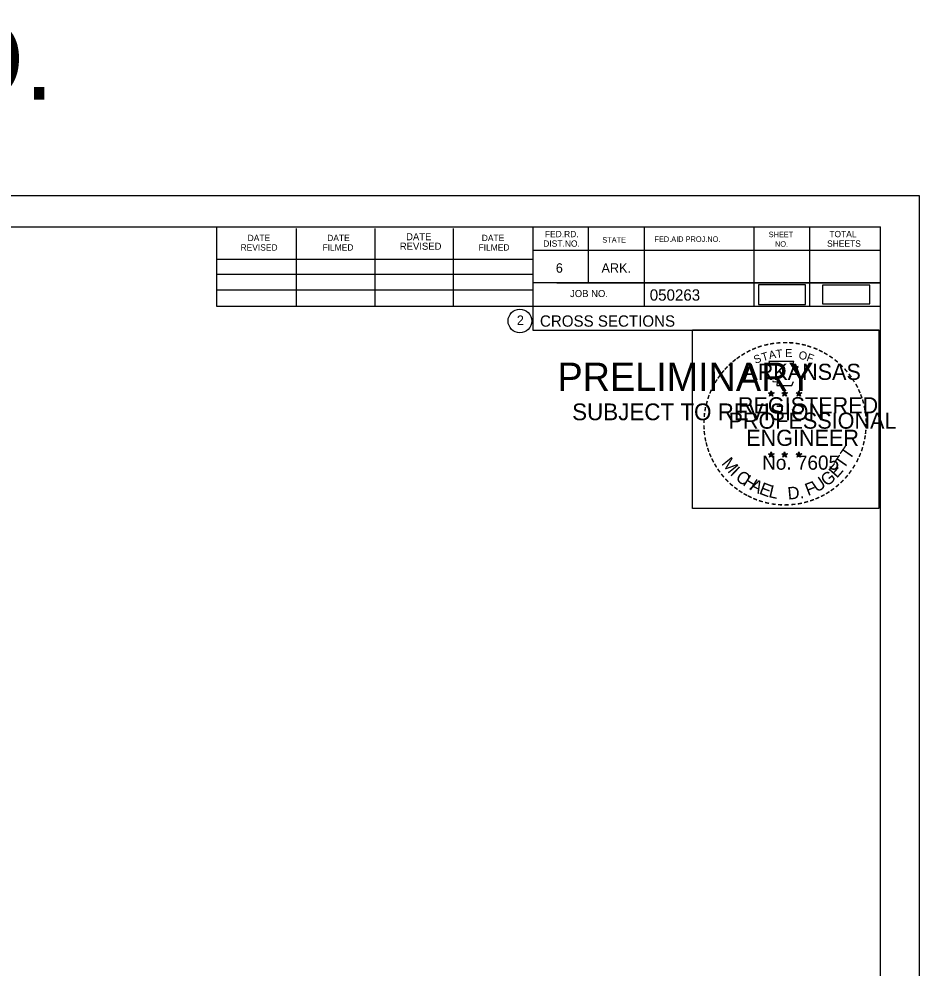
# Model space of a CAD drawing. Extents: x 1365647 to 1367999, y 387113 to 400173.
# Drawn here: x 1367806.1 to 1367917.6, y 387444.4 to 387562 of the extents above; entities that cross this region are included whole.
import ezdxf

# ---------------------------------------------------------------- set-up
doc = ezdxf.new("R2010")
doc.units = 0
for name, color, linetype in [('R_Border', 7, 'Continuous'), ('R_Border PE', 7, 'Continuous'), ('R_Border Prem', 7, 'Continuous'), ('R_Detour', 7, 'Continuous'), ('R_Drive', 7, 'Continuous'), ('R_No Plot', 7, 'Continuous')]:
    doc.layers.add(name, color=color, linetype=linetype)

msp = doc.modelspace()

# ---------------------------------------------------------------- linework, layer by layer
at = {"layer": 'R_Border'}
for p, q in [((1367596.68, 387536.24), (1367912.86, 387536.24)), ((1367830.6, 387526.36), (1367830.6, 387536.24)), ((1367840.46, 387526.36), (1367840.46, 387536.04)), ((1367850.22, 387526.36), (1367850.22, 387536.04)), ((1367859.9, 387526.36), (1367859.9, 387536.04)), ((1367869.76, 387536.24), (1367869.76, 387523.44)), ((1367876.6, 387536.24), (1367876.6, 387529.3)), ((1367883.54, 387536.24), (1367883.54, 387526.36)), ((1367897.12, 387536.24), (1367897.12, 387526.36)), ((1367904.06, 387536.24), (1367904.06, 387526.36)), ((1367912.86, 387330.78), (1367912.86, 387536.24)), ((1367912.86, 387533.3), (1367869.76, 387533.3)), ((1367912.86, 387533.32), (1367912.86, 387533.32)), ((1367830.6, 387532.22), (1367869.76, 387532.22)), ((1367830.6, 387530.36), (1367869.76, 387530.36)), ((1367912.86, 387529.3), (1367869.76, 387529.3)), ((1367872.72, 387529.3), (1367912.86, 387529.3)), ((1367830.6, 387526.36), (1367830.6, 387528.42)), ((1367830.6, 387528.42), (1367869.76, 387528.42)), ((1367912.86, 387526.36), (1367830.6, 387526.36)), ((1367869.76, 387523.44), (1367912.86, 387523.44))]:
    msp.add_line(p, q, dxfattribs=at)
msp.add_circle((1367868.15, 387524.58), 1.47, dxfattribs=at)
at = {"layer": 'R_Border PE'}
for p, q in [((1367899.29, 387515.94), (1367899.25, 387515.69)), ((1367899.29, 387515.58), (1367899.29, 387515.94)), ((1367899.29, 387515.94), (1367899.34, 387515.69)), ((1367900.96, 387515.94), (1367900.92, 387515.69)), ((1367900.96, 387515.58), (1367900.96, 387515.94)), ((1367900.96, 387515.94), (1367901.01, 387515.69)), ((1367902.73, 387515.93), (1367902.69, 387515.68)), ((1367902.73, 387515.57), (1367902.73, 387515.93)), ((1367902.73, 387515.93), (1367902.78, 387515.68)), ((1367898.94, 387515.69), (1367899.29, 387515.58)), ((1367898.94, 387515.69), (1367899.2, 387515.65)), ((1367898.94, 387515.69), (1367899.18, 387515.57)), ((1367899.08, 387515.28), (1367899.29, 387515.58)), ((1367899.08, 387515.28), (1367899.2, 387515.53)), ((1367899.08, 387515.28), (1367899.29, 387515.5)), ((1367899.64, 387515.69), (1367899.29, 387515.58)), ((1367899.51, 387515.28), (1367899.29, 387515.58)), ((1367899.51, 387515.28), (1367899.29, 387515.5)), ((1367899.64, 387515.69), (1367899.35, 387515.64)), ((1367899.51, 387515.28), (1367899.37, 387515.57)), ((1367899.64, 387515.69), (1367899.44, 387515.59)), ((1367900.61, 387515.69), (1367900.96, 387515.58)), ((1367900.61, 387515.69), (1367900.87, 387515.65)), ((1367900.61, 387515.69), (1367900.85, 387515.57)), ((1367900.75, 387515.28), (1367900.96, 387515.58)), ((1367900.75, 387515.28), (1367900.87, 387515.53)), ((1367900.75, 387515.28), (1367900.96, 387515.5)), ((1367901.31, 387515.69), (1367900.96, 387515.58)), ((1367901.18, 387515.28), (1367900.96, 387515.58)), ((1367901.18, 387515.28), (1367900.96, 387515.5)), ((1367901.31, 387515.69), (1367901.02, 387515.64)), ((1367901.18, 387515.28), (1367901.04, 387515.57)), ((1367901.31, 387515.69), (1367901.11, 387515.59)), ((1367902.38, 387515.68), (1367902.73, 387515.57)), ((1367902.38, 387515.68), (1367902.63, 387515.63)), ((1367902.38, 387515.68), (1367902.62, 387515.56)), ((1367902.51, 387515.27), (1367902.73, 387515.57)), ((1367902.51, 387515.27), (1367902.64, 387515.51)), ((1367902.51, 387515.27), (1367902.73, 387515.49)), ((1367903.07, 387515.68), (1367902.73, 387515.57)), ((1367902.94, 387515.27), (1367902.73, 387515.57)), ((1367902.94, 387515.27), (1367902.73, 387515.48)), ((1367903.07, 387515.68), (1367902.79, 387515.63)), ((1367902.94, 387515.27), (1367902.8, 387515.56)), ((1367903.07, 387515.68), (1367902.87, 387515.58)), ((1367898.94, 387508.12), (1367899.29, 387508.01)), ((1367898.94, 387508.12), (1367899.19, 387508.07)), ((1367898.94, 387508.12), (1367899.18, 387508)), ((1367899.07, 387507.71), (1367899.29, 387508.01)), ((1367899.07, 387507.71), (1367899.2, 387507.95)), ((1367899.07, 387507.71), (1367899.29, 387507.93)), ((1367899.29, 387508.37), (1367899.25, 387508.12)), ((1367899.29, 387508.01), (1367899.29, 387508.37)), ((1367899.29, 387508.37), (1367899.34, 387508.12)), ((1367899.64, 387508.12), (1367899.29, 387508.01)), ((1367899.5, 387507.71), (1367899.29, 387508.01)), ((1367899.5, 387507.71), (1367899.29, 387507.92)), ((1367899.64, 387508.12), (1367899.35, 387508.07)), ((1367899.5, 387507.71), (1367899.37, 387508)), ((1367899.64, 387508.12), (1367899.43, 387508.02)), ((1367900.61, 387508.12), (1367900.96, 387508.01)), ((1367900.61, 387508.12), (1367900.86, 387508.07)), ((1367900.61, 387508.12), (1367900.85, 387508)), ((1367900.74, 387507.71), (1367900.96, 387508.01)), ((1367900.74, 387507.71), (1367900.87, 387507.95)), ((1367900.74, 387507.71), (1367900.96, 387507.93)), ((1367900.96, 387508.37), (1367900.92, 387508.12)), ((1367900.96, 387508.01), (1367900.96, 387508.37)), ((1367900.96, 387508.37), (1367901.01, 387508.12)), ((1367901.31, 387508.12), (1367900.96, 387508.01)), ((1367901.17, 387507.71), (1367900.96, 387508.01)), ((1367901.17, 387507.71), (1367900.96, 387507.92)), ((1367901.31, 387508.12), (1367901.02, 387508.07)), ((1367901.17, 387507.71), (1367901.03, 387508)), ((1367901.31, 387508.12), (1367901.1, 387508.02)), ((1367902.38, 387508.11), (1367902.73, 387508)), ((1367902.38, 387508.11), (1367902.63, 387508.06)), ((1367902.38, 387508.11), (1367902.61, 387507.99)), ((1367902.51, 387507.7), (1367902.73, 387508)), ((1367902.51, 387507.7), (1367902.64, 387507.94)), ((1367902.51, 387507.7), (1367902.72, 387507.92)), ((1367902.73, 387508.36), (1367902.68, 387508.11)), ((1367902.94, 387507.7), (1367902.72, 387507.91)), ((1367902.73, 387508), (1367902.73, 387508.36)), ((1367902.73, 387508.36), (1367902.77, 387508.11)), ((1367903.07, 387508.11), (1367902.73, 387508)), ((1367902.94, 387507.7), (1367902.73, 387508)), ((1367903.07, 387508.11), (1367902.79, 387508.06)), ((1367902.94, 387507.7), (1367902.8, 387507.99)), ((1367903.07, 387508.11), (1367902.87, 387508.01))]:
    msp.add_line(p, q, dxfattribs=at)
for points in [[(1367898.99, 387519.57), (1367899.25, 387518.74)], [(1367902.5, 387518.65), (1367902.64, 387518.93), (1367901.95, 387518.91), (1367902.1, 387519.57), (1367898.99, 387519.57)], [(1367899.48, 387517.15), (1367899.48, 387517.06), (1367900.04, 387517.04), (1367899.99, 387516.57), (1367901.86, 387516.57), (1367902.06, 387517.1)], [(1367899.29, 387515.94), (1367899.51, 387515.28), (1367898.94, 387515.69), (1367899.64, 387515.69), (1367899.08, 387515.28), (1367899.29, 387515.94)], [(1367900.96, 387515.94), (1367901.18, 387515.28), (1367900.61, 387515.69), (1367901.31, 387515.69), (1367900.75, 387515.28), (1367900.96, 387515.94)], [(1367902.73, 387515.93), (1367902.94, 387515.27), (1367902.38, 387515.68), (1367903.07, 387515.68), (1367902.51, 387515.27), (1367902.73, 387515.93)], [(1367899.29, 387508.37), (1367899.5, 387507.71), (1367898.94, 387508.12), (1367899.64, 387508.12), (1367899.07, 387507.71), (1367899.29, 387508.37)], [(1367900.96, 387508.37), (1367901.17, 387507.71), (1367900.61, 387508.12), (1367901.31, 387508.12), (1367900.74, 387507.71), (1367900.96, 387508.37)], [(1367902.73, 387508.36), (1367902.94, 387507.7), (1367902.38, 387508.11), (1367903.07, 387508.11), (1367902.51, 387507.7), (1367902.73, 387508.36)]]:
    msp.add_lwpolyline(points, dxfattribs=at)
for centre, radius in [((1367899.29, 387515.58), 0.172), ((1367899.29, 387515.58), 0.145), ((1367899.29, 387515.58), 0.116), ((1367899.29, 387515.58), 0.0991), ((1367899.29, 387515.58), 0.0747), ((1367899.29, 387515.58), 0.0495), ((1367899.29, 387515.58), 0.0296), ((1367900.96, 387515.58), 0.172), ((1367900.96, 387515.58), 0.145), ((1367900.96, 387515.58), 0.116), ((1367900.96, 387515.58), 0.0991), ((1367900.96, 387515.58), 0.0747), ((1367900.96, 387515.58), 0.0495), ((1367900.96, 387515.58), 0.0296), ((1367902.73, 387515.57), 0.172), ((1367902.73, 387515.57), 0.145), ((1367902.73, 387515.57), 0.116), ((1367902.73, 387515.57), 0.0991), ((1367902.73, 387515.57), 0.0747), ((1367902.73, 387515.57), 0.0495), ((1367902.73, 387515.57), 0.0296), ((1367899.29, 387508.01), 0.172), ((1367899.29, 387508.01), 0.145), ((1367899.29, 387508.01), 0.116), ((1367899.29, 387508.01), 0.0991), ((1367899.29, 387508.01), 0.0747), ((1367899.29, 387508.01), 0.0495), ((1367899.29, 387508.01), 0.0296), ((1367900.96, 387508.01), 0.172), ((1367900.96, 387508.01), 0.145), ((1367900.96, 387508.01), 0.116), ((1367900.96, 387508.01), 0.0991), ((1367900.96, 387508.01), 0.0747), ((1367900.96, 387508.01), 0.0495), ((1367900.96, 387508.01), 0.0296), ((1367902.72, 387508), 0.172), ((1367902.72, 387508), 0.145), ((1367902.72, 387508), 0.116), ((1367902.72, 387508), 0.0991), ((1367902.72, 387508), 0.0747), ((1367902.72, 387508), 0.0495), ((1367902.72, 387508), 0.0296)]:
    msp.add_circle(centre, radius, dxfattribs=at)
at = {"layer": 'R_Detour'}
for points in [[(1367897.7, 387526.63), (1367903.53, 387526.63), (1367903.53, 387529.06), (1367897.7, 387529.06)], [(1367905.67, 387526.69), (1367911.5, 387526.69), (1367911.5, 387529), (1367905.67, 387529)]]:
    msp.add_lwpolyline(points, close=True, dxfattribs=at)
at = {"layer": 'R_No Plot'}
msp.add_line((1367584.28, 387540.14), (1367917.62, 387540.14), dxfattribs=at)
for points in [[(1367584.28, 387540.14), (1367917.62, 387540.14), (1367917.62, 387326.8), (1367584.28, 387326.8)], [(1367889.53, 387523.48), (1367912.63, 387523.48), (1367912.63, 387501.33), (1367889.53, 387501.33)]]:
    msp.add_lwpolyline(points, close=True, dxfattribs=at)

# ---------------------------------------------------------------- texts
at = {"layer": 'R_Border'}
for s, height, p in [('DATE', 0.782, (1367834.4, 387534.48)), ('DATE', 0.782, (1367844.26, 387534.48)), ('DATE', 0.879, (1367854.04, 387534.58)), ('DATE', 0.782, (1367863.42, 387534.48)), ('FED.RD.', 0.782, (1367871.24, 387534.96)), ('STATE', 0.684, (1367878.36, 387534.28)), ('FED.AID PROJ.NO.', 0.684, (1367884.82, 387534.38)), ('SHEET', 0.684, (1367898.98, 387534.96)), ('TOTAL', 0.782, (1367906.5, 387534.96)), ('REVISED', 0.782, (1367833.52, 387533.3)), ('FILMED', 0.782, (1367843.68, 387533.3)), ('REVISED', 0.879, (1367853.26, 387533.4)), ('FILMED', 0.782, (1367863.02, 387533.3)), ('DIST.NO.', 0.782, (1367871.04, 387533.78)), ('NO.', 0.684, (1367899.76, 387533.78)), ('SHEETS', 0.782, (1367906.22, 387533.78)), ('6', 1.17, (1367872.6, 387530.56)), ('ARK.', 1.172, (1367878.26, 387530.56)), ('JOB NO.', 0.879, (1367874.36, 387527.54)), ('050263', 1.4, (1367884.24, 387527.1)), ('2', 1.17, (1367867.77, 387524.09)), ('CROSS SECTIONS', 1.4, (1367870.63, 387523.87))]:
    msp.add_text(s, height=height, rotation=360, dxfattribs=at).set_placement(p)
at = {"layer": 'R_Border PE'}
for s, height, rotation, p in [('-', 1.6, 10.2193, (1367899.16, 387521.1)), ('-', 1.6, 5.8968, (1367899.89, 387521.21)), ('-', 1.6, 0.1862, (1367900.66, 387521.28)), ('-', 1.6, 357.743, (1367901.39, 387521.27)), ('-', 1.6, 352.1617, (1367902.13, 387521.21)), ('-', 1.6, 34.0636, (1367895.87, 387519.74)), ('-', 1.6, 28.7918, (1367896.47, 387520.11)), ('-', 1.6, 24.3072, (1367897.1, 387520.43)), ('-', 1.6, 19.1761, (1367897.73, 387520.7)), ('T', 1, 16.4036, (1367898.25, 387519.58)), ('-', 1.6, 13.6301, (1367898.48, 387520.94)), ('A', 1, 11.2132, (1367899.08, 387519.83)), ('T', 1, 6.0228, (1367899.93, 387519.99)), ('E', 1, 0.8323, (1367901.03, 387520.1)), ('O', 1, 350.4515, (1367902.64, 387519.89)), ('-', 1.6, 347.2049, (1367902.85, 387521.1)), ('-', 1.6, 342.3362, (1367903.48, 387520.94)), ('-', 1.6, 337.8551, (1367904.22, 387520.72)), ('-', 1.6, 334.1211, (1367904.85, 387520.45)), ('-', 1.6, 329.6409, (1367905.43, 387520.17)), ('-', 1.6, 42.9622, (1367894.38, 387518.55)), ('-', 1.6, 38.9507, (1367894.82, 387518.97)), ('-', 1.6, 36.2317, (1367895.29, 387519.34)), ('S', 1, 21.594, (1367897.34, 387519.25)), ('F', 1, 340.0707, (1367903.59, 387519.67)), ('-', 1.6, 325.8627, (1367906.07, 387519.8)), ('-', 1.6, 320.5297, (1367906.68, 387519.38)), ('-', 1.6, 50.6142, (1367893.53, 387517.59)), ('-', 1.6, 48.423, (1367893.93, 387518.07)), ('ARKANSAS', 2, 360, (1367895.84, 387517.28)), ('-', 1.6, 315.5786, (1367907.28, 387518.89)), ('-', 1.6, 309.8797, (1367907.85, 387518.34)), ('-', 1.6, 58.0706, (1367892.79, 387516.49)), ('-', 1.6, 54.2325, (1367893.12, 387517.02)), ('-', 1.6, 306.6522, (1367908.37, 387517.74)), ('-', 1.4, 303.6753, (1367908.86, 387517.17)), ('-', 1.6, 67.7743, (1367892.22, 387515.27)), ('-', 1.6, 62.8713, (1367892.48, 387515.88)), ('-', 1.6, 299.6684, (1367909.18, 387516.56)), ('-', 1.6, 294.6628, (1367909.5, 387515.95)), ('-', 1.6, 72.3945, (1367892, 387514.64)), ('REGISTERED', 2, 360, (1367895.16, 387513.13)), ('DWB', 0.01, 360, (1367899.28, 387515.57)), ('DWB', 0.01, 360, (1367900.95, 387515.57)), ('DWB', 0.01, 360, (1367902.71, 387515.56)), ('-', 1.6, 290.5728, (1367909.76, 387515.37)), ('-', 1.6, 285.1233, (1367909.99, 387514.79)), ('-', 1.6, 81.2013, (1367891.67, 387513.21)), ('-', 1.6, 75.461, (1367891.81, 387513.92)), ('-', 1.6, 280.5493, (1367910.19, 387514.05)), ('-', 1.6, 89.0622, (1367891.57, 387511.82)), ('-', 1.6, 85.1863, (1367891.6, 387512.52)), ('PROFESSIONAL', 2, 360, (1367894.01, 387511.23)), ('-', 1.6, 276.5962, (1367910.36, 387513.28)), ('-', 1.6, 274.3301, (1367910.42, 387512.56)), ('-', 1.6, 94.1959, (1367891.61, 387511.09)), ('-', 1.6, 269.9407, (1367910.45, 387511.93)), ('-', 1.6, 98.9479, (1367891.68, 387510.43)), ('-', 1.6, 101.7149, (1367891.81, 387509.69)), ('ENGINEER', 2, 360, (1367896.2, 387509.1)), ('-', 1.6, 260.9953, (1367910.36, 387510.61)), ('-', 1.6, 263.5172, (1367910.43, 387511.26)), ('-', 1.6, 105.4578, (1367891.98, 387509.1)), ('-', 1.6, 109.0874, (1367892.19, 387508.47)), ('T', 1.54, 55.055, (1367909.01, 387507.27)), ('-', 1.6, 252.8681, (1367910.07, 387509.21)), ('-', 1.6, 255.7626, (1367910.25, 387509.93)), ('-', 1.6, 114.0643, (1367892.45, 387507.87)), ('M', 1.54, 308.9175, (1367893.06, 387506.9)), ('No. 7605', 1.757, 360, (1367898.17, 387506.15)), ('DWB', 0.01, 360, (1367899.27, 387508)), ('DWB', 0.01, 360, (1367900.94, 387508)), ('DWB', 0.01, 360, (1367902.71, 387507.99)), ('T', 1.54, 55.055, (1367908.28, 387506.15)), ('-', 1.6, 247.8887, (1367909.85, 387508.54)), ('-', 1.6, 115.7289, (1367892.75, 387507.25)), ('-', 1.6, 120.4471, (1367893.11, 387506.67)), ('I', 1.54, 316.4636, (1367894.1, 387505.58)), ('E', 1.54, 48.7313, (1367907.43, 387505.02)), ('-', 1.6, 239.0712, (1367909.19, 387507.16)), ('-', 1.6, 244.6197, (1367909.58, 387507.91)), ('-', 1.6, 125.8934, (1367893.51, 387506.11)), ('-', 1.6, 130.7181, (1367893.97, 387505.55)), ('C', 1.54, 324.0197, (1367894.77, 387504.95)), ('H', 1.54, 327.5342, (1367895.68, 387504.3)), ('G', 1.54, 38.2173, (1367906.18, 387504)), ('-', 1.6, 231.2538, (1367908.36, 387505.94)), ('-', 1.6, 233.8452, (1367908.79, 387506.51)), ('-', 1.6, 134.2238, (1367894.49, 387505.01)), ('-', 1.6, 138.9338, (1367895.01, 387504.54)), ('A', 1.54, 332.5513, (1367896.54, 387503.76)), ('E', 1.54, 339.2068, (1367897.7, 387503.2)), ('L', 1.54, 346.2929, (1367898.89, 387502.78)), ('F', 1.54, 20.8202, (1367903.84, 387502.88)), ('U', 1.54, 34.4052, (1367904.98, 387503.27)), ('-', 1.6, 221.0851, (1367907.36, 387504.87)), ('-', 1.6, 225.7653, (1367907.88, 387505.38)), ('-', 1.6, 144.6463, (1367895.57, 387504.14)), ('-', 1.6, 148.0898, (1367896.13, 387503.77)), ('-', 1.6, 151.5704, (1367896.71, 387503.44)), ('-', 1.6, 154.6002, (1367897.23, 387503.2)), ('D.', 1.54, 5.2602, (1367901.39, 387502.44)), ('-', 1.6, 207.3568, (1367905.72, 387503.66)), ('-', 1.6, 212.2491, (1367906.27, 387504.01)), ('-', 1.6, 215.7363, (1367906.81, 387504.39)), ('-', 1.6, 158.5612, (1367897.86, 387502.94)), ('-', 1.6, 162.7983, (1367898.54, 387502.73)), ('-', 1.6, 167.5555, (1367899.26, 387502.56)), ('-', 1.6, 173.1155, (1367900.03, 387502.45)), ('-', 1.6, 176.5183, (1367900.78, 387502.4)), ('-', 1.6, 181.5918, (1367901.52, 387502.42)), ('-', 1.6, 185.8167, (1367902.33, 387502.5)), ('-', 1.6, 191.2858, (1367903.07, 387502.63)), ('-', 1.6, 195.4743, (1367903.8, 387502.83)), ('-', 1.6, 200.7184, (1367904.47, 387503.07)), ('-', 1.6, 204.2516, (1367905.09, 387503.34))]:
    msp.add_text(s, height=height, rotation=rotation, dxfattribs=at).set_placement(p)
at = {"layer": 'R_Border Prem'}
for s, height, p in [('PRELIMINARY', 3.5, (1367872.81, 387515.91)), ('DWB', 0.01, (1367873.56, 387517.76)), ('SUBJECT TO REVISION', 2.0751, (1367874.62, 387512.28))]:
    msp.add_text(s, height=height, rotation=360, dxfattribs=at).set_placement(p)
at = {"layer": 'R_Drive'}
msp.add_text('ARTHUR KIRK RD.', height=10, rotation=360, dxfattribs=at).set_placement((1367693.03, 387552))

doc.saveas('drawing.dxf')
